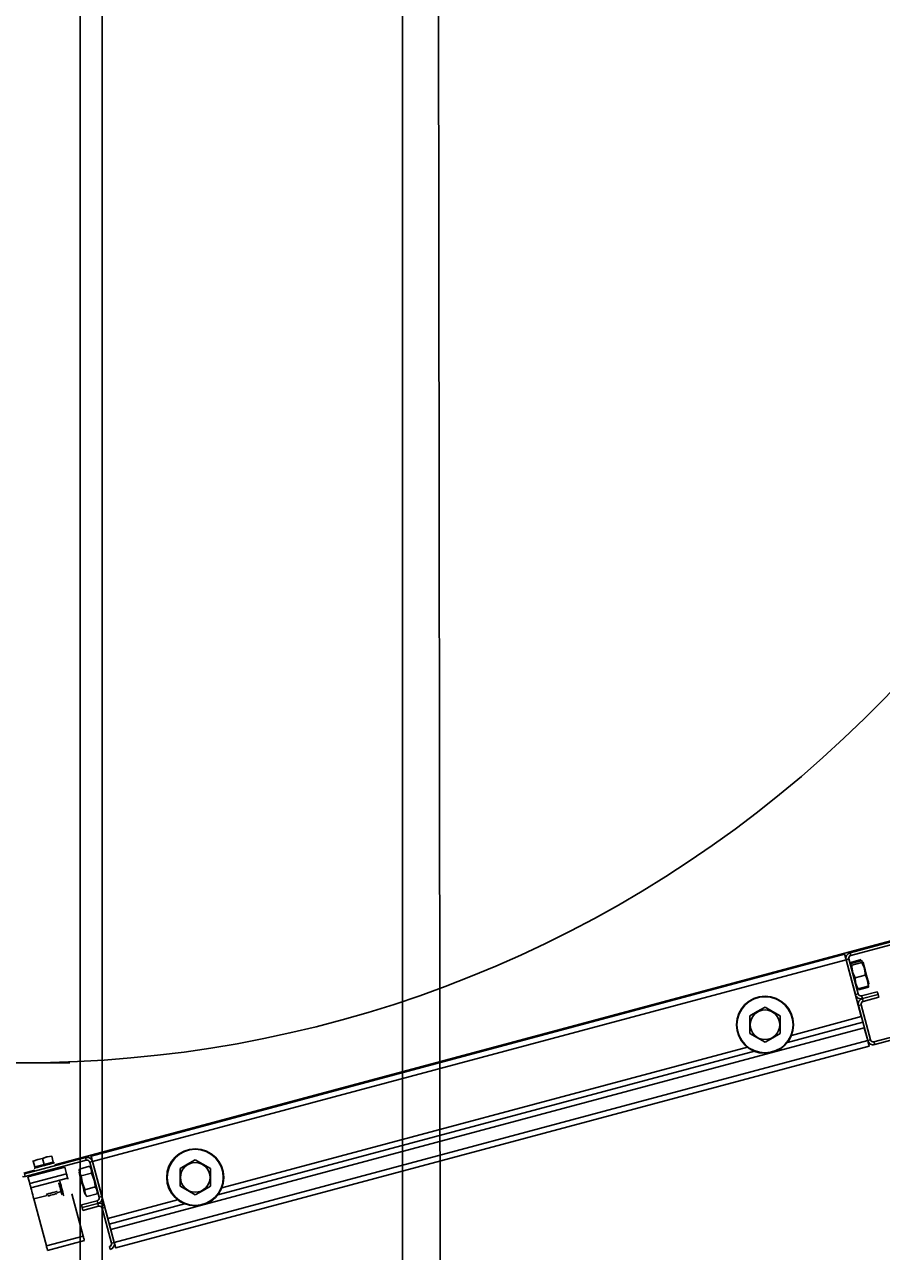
# Model space of a CAD drawing. Extents: x -264205 to -263659, y -1242401 to -1242060.
# Drawn here: x -263795.082 to -263794.654, y -1242144.417 to -1242143.804 of the extents above; entities that cross this region are included whole.
import ezdxf

# ---------------------------------------------------------------- set-up
doc = ezdxf.new("R2010")
doc.units = 0
for name, color, linetype in [('KFA_SO_10-1_PLACHTY', 7, 'Continuous'), ('KFA_SO_10-1_TRIBUNA_C_OBVOD', 7, 'Continuous'), ('OBRUBNIKY_KOMUNIKACIE_PROJEKT', 7, 'Continuous'), ('SITUACIA_DSP_2D', 7, 'Continuous')]:
    doc.layers.add(name, color=color, linetype=linetype)

msp = doc.modelspace()

# ---------------------------------------------------------------- linework, layer by layer
at = {"layer": 'KFA_SO_10-1_PLACHTY'}
msp.add_line((-263794.851, -1242160.594), (-263794.89, -1242133.187), dxfattribs=at)
at = {"layer": 'KFA_SO_10-1_TRIBUNA_C_OBVOD'}
msp.add_lwpolyline([(-263795.284, -1242101.267), (-263795.051, -1242101.819), (-263795.059, -1242226.991), (-263795.286, -1242227.548)], dxfattribs=at)
at = {"layer": 'OBRUBNIKY_KOMUNIKACIE_PROJEKT'}
msp.add_line((-263794.89278, -1242101.38224), (-263794.89278, -1242227.38224), dxfattribs=at)
at = {"layer": 'SITUACIA_DSP_2D'}
for p, q in [((-263794.89279, -1242101.38223), (-263794.89279, -1242227.38224)), ((-263795.04279, -1242101.76909), (-263795.04281, -1242226.99542)), ((-263794.58308, -1242144.24469), (-263794.66933, -1242144.26781)), ((-263794.58271, -1242144.24607), (-263794.66897, -1242144.26918)), ((-263794.63137, -1242144.25717), (-263795.06633, -1242144.37372)), ((-263795.04832, -1242144.36935), (-263794.67209, -1242144.26854)), ((-263794.67209, -1242144.26854), (-263794.67207, -1242144.2686)), ((-263794.67207, -1242144.2686), (-263794.67203, -1242144.26875)), ((-263794.67203, -1242144.26875), (-263794.67196, -1242144.26901)), ((-263794.67196, -1242144.26901), (-263794.67187, -1242144.26935)), ((-263794.67187, -1242144.26935), (-263794.67176, -1242144.26977)), ((-263794.67176, -1242144.26977), (-263794.67163, -1242144.27024)), ((-263794.67163, -1242144.27024), (-263794.67149, -1242144.27076)), ((-263794.67149, -1242144.27076), (-263794.67135, -1242144.2713)), ((-263794.66997, -1242144.27093), (-263794.67135, -1242144.2713)), ((-263794.66997, -1242144.27093), (-263794.6653, -1242144.28836)), ((-263794.66933, -1242144.26781), (-263794.66897, -1242144.26918)), ((-263795.04758, -1242144.37211), (-263794.67135, -1242144.2713)), ((-263794.67135, -1242144.2713), (-263794.66373, -1242144.29974)), ((-263794.67135, -1242144.2713), (-263794.66668, -1242144.28873)), ((-263794.669, -1242144.27375), (-263794.66893, -1242144.27333)), ((-263794.66854, -1242144.274), (-263794.669, -1242144.27375)), ((-263794.66896, -1242144.2732), (-263794.66892, -1242144.27261)), ((-263794.66893, -1242144.27338), (-263794.66896, -1242144.2732)), ((-263794.66893, -1242144.27333), (-263794.66877, -1242144.27315)), ((-263794.66892, -1242144.27261), (-263794.66381, -1242144.27124)), ((-263794.66877, -1242144.27315), (-263794.66367, -1242144.27178)), ((-263794.66854, -1242144.274), (-263794.66344, -1242144.27263)), ((-263794.66847, -1242144.27505), (-263794.66854, -1242144.274)), ((-263794.66791, -1242144.27782), (-263794.66847, -1242144.27505)), ((-263794.66367, -1242144.27178), (-263794.66321, -1242144.27204)), ((-263794.66328, -1242144.27245), (-263794.66344, -1242144.27263)), ((-263794.66344, -1242144.27263), (-263794.66237, -1242144.27516)), ((-263794.66321, -1242144.27204), (-263794.66328, -1242144.27245)), ((-263794.66281, -1242144.27269), (-263794.66287, -1242144.27249)), ((-263794.66287, -1242144.27249), (-263794.66287, -1242144.27249)), ((-263794.66267, -1242144.27322), (-263794.66281, -1242144.27269)), ((-263794.66245, -1242144.27405), (-263794.66267, -1242144.27322)), ((-263794.66216, -1242144.27513), (-263794.66245, -1242144.27405)), ((-263794.66237, -1242144.27516), (-263794.66181, -1242144.27793)), ((-263794.66182, -1242144.27638), (-263794.66216, -1242144.27513)), ((-263794.66146, -1242144.27774), (-263794.66182, -1242144.27638)), ((-263794.66684, -1242144.28035), (-263794.66791, -1242144.27782)), ((-263794.66684, -1242144.28035), (-263794.66174, -1242144.27898)), ((-263794.66681, -1242144.28109), (-263794.66684, -1242144.28035)), ((-263794.66645, -1242144.28331), (-263794.66681, -1242144.28109)), ((-263794.66563, -1242144.28535), (-263794.66645, -1242144.28331)), ((-263794.66181, -1242144.27793), (-263794.66174, -1242144.27898)), ((-263794.66174, -1242144.27898), (-263794.66139, -1242144.27964)), ((-263794.66109, -1242144.27911), (-263794.66146, -1242144.27774)), ((-263794.66139, -1242144.27964), (-263794.66061, -1242144.28168)), ((-263794.66075, -1242144.2804), (-263794.66109, -1242144.27911)), ((-263794.66044, -1242144.28155), (-263794.66075, -1242144.2804)), ((-263794.66061, -1242144.28168), (-263794.66028, -1242144.28391)), ((-263794.66019, -1242144.28247), (-263794.66044, -1242144.28155)), ((-263794.66002, -1242144.28311), (-263794.66019, -1242144.28247)), ((-263794.65994, -1242144.28343), (-263794.66002, -1242144.28311)), ((-263794.65993, -1242144.28346), (-263794.65994, -1242144.28343)), ((-263794.66668, -1242144.28873), (-263794.6653, -1242144.28836)), ((-263794.66574, -1242144.28558), (-263794.6656, -1242144.28576)), ((-263794.66537, -1242144.28584), (-263794.66563, -1242144.28535)), ((-263794.6656, -1242144.28576), (-263794.66537, -1242144.28584)), ((-263794.66537, -1242144.28584), (-263794.66026, -1242144.28447)), ((-263794.66522, -1242144.28638), (-263794.66012, -1242144.28501)), ((-263794.66356, -1242144.28937), (-263794.65576, -1242144.28728)), ((-263794.66356, -1242144.28937), (-263794.66319, -1242144.29075)), ((-263794.66319, -1242144.29075), (-263794.65539, -1242144.28866)), ((-263794.65539, -1242144.28866), (-263794.66319, -1242144.29075)), ((-263794.66028, -1242144.28391), (-263794.66026, -1242144.28447)), ((-263794.66007, -1242144.28442), (-263794.66012, -1242144.28501)), ((-263794.66011, -1242144.2842), (-263794.66007, -1242144.28442)), ((-263794.65741, -1242144.31231), (-263794.57115, -1242144.2892)), ((-263794.65576, -1242144.28728), (-263794.65539, -1242144.28866)), ((-263794.65539, -1242144.28866), (-263794.65502, -1242144.29003)), ((-263794.71568, -1242144.29723), (-263794.71182, -1242144.295)), ((-263794.71182, -1242144.295), (-263794.70808, -1242144.29717)), ((-263794.66383, -1242144.29387), (-263794.6652, -1242144.29424)), ((-263794.6652, -1242144.29424), (-263794.66053, -1242144.31167)), ((-263794.66383, -1242144.29387), (-263794.65915, -1242144.3113)), ((-263794.66319, -1242144.29075), (-263794.66282, -1242144.29212)), ((-263794.65502, -1242144.29003), (-263794.66282, -1242144.29212)), ((-263794.65704, -1242144.31369), (-263794.57078, -1242144.29058)), ((-263794.71942, -1242144.29939), (-263794.71568, -1242144.29723)), ((-263794.71942, -1242144.30049), (-263794.71942, -1242144.29939)), ((-263794.71942, -1242144.30438), (-263794.71942, -1242144.30049)), ((-263794.70808, -1242144.29717), (-263794.70422, -1242144.29939)), ((-263794.70422, -1242144.30049), (-263794.70422, -1242144.29939)), ((-263794.70422, -1242144.30438), (-263794.70422, -1242144.30049)), ((-263794.6986, -1242144.30909), (-263794.66373, -1242144.29974)), ((-263794.66225, -1242144.30525), (-263795.03848, -1242144.40606)), ((-263794.71942, -1242144.30817), (-263794.71942, -1242144.30438)), ((-263794.70422, -1242144.30817), (-263794.70422, -1242144.30438)), ((-263794.70061, -1242144.31258), (-263794.66299, -1242144.3025)), ((-263794.66299, -1242144.3025), (-263794.70061, -1242144.31258)), ((-263794.66053, -1242144.31167), (-263794.66225, -1242144.30525)), ((-263794.66053, -1242144.31167), (-263795.03676, -1242144.41248)), ((-263794.71557, -1242144.31039), (-263794.71942, -1242144.30817)), ((-263794.71182, -1242144.31256), (-263794.71557, -1242144.31039)), ((-263794.70797, -1242144.31033), (-263794.71182, -1242144.31256)), ((-263794.70422, -1242144.30817), (-263794.70797, -1242144.31033)), ((-263794.66053, -1242144.31167), (-263794.65915, -1242144.3113)), ((-263794.66039, -1242144.31221), (-263794.66053, -1242144.31167)), ((-263794.66025, -1242144.31273), (-263794.66039, -1242144.31221)), ((-263794.66012, -1242144.3132), (-263794.66025, -1242144.31273)), ((-263794.66001, -1242144.31362), (-263794.66012, -1242144.3132)), ((-263794.65992, -1242144.31396), (-263794.66001, -1242144.31362)), ((-263794.65985, -1242144.31422), (-263794.65992, -1242144.31396)), ((-263794.65741, -1242144.31231), (-263794.65704, -1242144.31369)), ((-263794.65979, -1242144.31443), (-263795.03602, -1242144.41524)), ((-263794.98508, -1242144.3888), (-263794.71713, -1242144.317)), ((-263794.71713, -1242144.317), (-263794.98508, -1242144.3888)), ((-263794.98306, -1242144.38531), (-263794.72062, -1242144.31499)), ((-263794.65981, -1242144.31437), (-263794.65985, -1242144.31422)), ((-263794.65979, -1242144.31443), (-263794.65981, -1242144.31437)), ((-263795.10485, -1242144.32276), (-263795.05896, -1242144.32276)), ((-263795.06797, -1242144.3694), (-263795.06803, -1242144.36917)), ((-263795.06803, -1242144.36917), (-263795.06803, -1242144.36919)), ((-263795.08153, -1242144.37826), (-263795.05107, -1242144.37009)), ((-263795.08117, -1242144.37963), (-263795.0507, -1242144.37147)), ((-263795.07985, -1242144.37977), (-263795.06149, -1242144.37485)), ((-263795.07715, -1242144.37186), (-263795.07721, -1242144.37163)), ((-263795.07721, -1242144.37163), (-263795.07721, -1242144.37165)), ((-263795.07489, -1242144.371), (-263795.07715, -1242144.37186)), ((-263795.07715, -1242144.37186), (-263795.07495, -1242144.37102)), ((-263795.07636, -1242144.3748), (-263795.07715, -1242144.37186)), ((-263795.0767, -1242144.37539), (-263795.07652, -1242144.37534)), ((-263795.07652, -1242144.37534), (-263795.07602, -1242144.3752)), ((-263795.07177, -1242144.37357), (-263795.07636, -1242144.3748)), ((-263795.07602, -1242144.3752), (-263795.07522, -1242144.37499)), ((-263795.07522, -1242144.37499), (-263795.07417, -1242144.37471)), ((-263795.07495, -1242144.37102), (-263795.07256, -1242144.37063)), ((-263795.07256, -1242144.37063), (-263795.07489, -1242144.371)), ((-263795.07417, -1242144.37471), (-263795.07296, -1242144.37438)), ((-263795.07296, -1242144.37438), (-263795.07165, -1242144.37403)), ((-263795.0703, -1242144.36977), (-263795.07256, -1242144.37063)), ((-263795.07256, -1242144.37063), (-263795.07036, -1242144.36979)), ((-263795.07177, -1242144.37357), (-263795.07256, -1242144.37063)), ((-263795.06718, -1242144.37235), (-263795.07177, -1242144.37357)), ((-263795.07165, -1242144.37403), (-263795.07034, -1242144.37368)), ((-263795.07036, -1242144.36979), (-263795.06797, -1242144.3694)), ((-263795.07034, -1242144.37368), (-263795.06913, -1242144.37336)), ((-263795.06797, -1242144.3694), (-263795.0703, -1242144.36977)), ((-263795.06913, -1242144.37336), (-263795.06808, -1242144.37308)), ((-263795.06808, -1242144.37308), (-263795.06728, -1242144.37286)), ((-263795.06718, -1242144.37235), (-263795.06797, -1242144.3694)), ((-263795.06728, -1242144.37286), (-263795.06677, -1242144.37273)), ((-263795.06677, -1242144.37273), (-263795.0666, -1242144.37268)), ((-263795.06149, -1242144.37485), (-263795.06061, -1242144.37816)), ((-263795.05414, -1242144.37583), (-263795.04903, -1242144.37446)), ((-263795.0507, -1242144.37147), (-263795.05107, -1242144.37009)), ((-263795.04903, -1242144.37446), (-263795.04829, -1242144.37579)), ((-263795.04758, -1242144.37211), (-263795.04895, -1242144.37248)), ((-263795.04895, -1242144.37248), (-263795.04428, -1242144.38991)), ((-263795.04832, -1242144.36935), (-263795.0483, -1242144.36941)), ((-263795.0483, -1242144.36941), (-263795.04826, -1242144.36956)), ((-263795.04826, -1242144.36956), (-263795.04819, -1242144.36982)), ((-263795.04819, -1242144.36982), (-263795.0481, -1242144.37016)), ((-263795.0481, -1242144.37016), (-263795.04799, -1242144.37058)), ((-263795.04799, -1242144.37058), (-263795.04786, -1242144.37105)), ((-263795.04786, -1242144.37105), (-263795.04772, -1242144.37157)), ((-263795.04772, -1242144.37157), (-263795.04758, -1242144.37211)), ((-263795.04758, -1242144.37211), (-263795.03996, -1242144.40055)), ((-263795.04758, -1242144.37211), (-263795.04291, -1242144.38954)), ((-263795.00389, -1242144.37561), (-263795.00014, -1242144.37345)), ((-263795.00014, -1242144.37345), (-263794.99629, -1242144.37123)), ((-263794.99629, -1242144.37123), (-263794.99254, -1242144.37339)), ((-263794.99254, -1242144.37339), (-263794.98869, -1242144.37561)), ((-263795.07642, -1242144.37642), (-263795.0819, -1242144.37789)), ((-263795.08153, -1242144.37826), (-263795.08117, -1242144.37963)), ((-263795.07985, -1242144.37977), (-263795.07896, -1242144.38307)), ((-263795.06061, -1242144.37816), (-263795.07896, -1242144.38307)), ((-263795.06002, -1242144.38036), (-263795.07837, -1242144.38528)), ((-263795.06049, -1242144.37859), (-263795.06061, -1242144.37816)), ((-263795.06038, -1242144.379), (-263795.06049, -1242144.37859)), ((-263795.06028, -1242144.37938), (-263795.06038, -1242144.379)), ((-263795.06019, -1242144.37971), (-263795.06028, -1242144.37938)), ((-263795.06012, -1242144.37999), (-263795.06019, -1242144.37971)), ((-263795.06006, -1242144.38019), (-263795.06012, -1242144.37999)), ((-263795.06003, -1242144.38032), (-263795.06006, -1242144.38019)), ((-263795.06002, -1242144.38036), (-263795.06003, -1242144.38032)), ((-263795.06002, -1242144.38036), (-263795.05999, -1242144.38046)), ((-263795.05999, -1242144.38046), (-263795.05991, -1242144.38078)), ((-263795.05991, -1242144.38078), (-263795.05989, -1242144.38082)), ((-263795.05433, -1242144.37738), (-263795.05432, -1242144.37739)), ((-263795.05432, -1242144.37739), (-263795.05426, -1242144.37765)), ((-263795.05426, -1242144.37765), (-263795.0541, -1242144.37824)), ((-263795.05418, -1242144.37642), (-263795.05414, -1242144.37583)), ((-263795.05396, -1242144.37794), (-263795.05418, -1242144.37642)), ((-263795.0541, -1242144.37824), (-263795.05386, -1242144.37911)), ((-263795.05321, -1242144.37927), (-263795.05396, -1242144.37794)), ((-263795.05386, -1242144.37911), (-263795.05357, -1242144.38022)), ((-263795.05357, -1242144.38022), (-263795.05322, -1242144.3815)), ((-263795.05321, -1242144.37927), (-263795.04811, -1242144.3779)), ((-263795.05314, -1242144.38019), (-263795.05321, -1242144.37927)), ((-263795.05262, -1242144.38296), (-263795.05314, -1242144.38019)), ((-263795.04829, -1242144.37579), (-263795.04806, -1242144.37731)), ((-263795.04806, -1242144.37731), (-263795.04811, -1242144.3779)), ((-263795.04811, -1242144.3779), (-263795.04771, -1242144.37874)), ((-263795.04771, -1242144.37874), (-263795.04679, -1242144.38132)), ((-263795.04679, -1242144.38132), (-263795.04632, -1242144.3841)), ((-263795.00389, -1242144.37672), (-263795.00389, -1242144.37561)), ((-263795.00389, -1242144.3806), (-263795.00389, -1242144.37672)), ((-263795.00389, -1242144.38439), (-263795.00389, -1242144.3806)), ((-263794.98869, -1242144.37672), (-263794.98869, -1242144.37561)), ((-263794.98869, -1242144.3806), (-263794.98869, -1242144.37672)), ((-263794.98869, -1242144.38439), (-263794.98869, -1242144.3806)), ((-263795.07896, -1242144.38307), (-263795.07885, -1242144.3835)), ((-263795.07885, -1242144.3835), (-263795.07873, -1242144.38392)), ((-263795.07873, -1242144.38392), (-263795.07863, -1242144.3843)), ((-263795.07863, -1242144.3843), (-263795.07854, -1242144.38463)), ((-263795.07854, -1242144.38463), (-263795.07847, -1242144.38491)), ((-263795.07847, -1242144.38491), (-263795.07842, -1242144.38511)), ((-263795.07842, -1242144.38511), (-263795.07838, -1242144.38523)), ((-263795.07838, -1242144.38523), (-263795.07837, -1242144.38528)), ((-263795.07834, -1242144.38538), (-263795.07837, -1242144.38528)), ((-263795.07826, -1242144.3857), (-263795.07834, -1242144.38538)), ((-263795.07812, -1242144.3862), (-263795.07826, -1242144.3857)), ((-263795.07794, -1242144.38689), (-263795.07812, -1242144.3862)), ((-263795.07771, -1242144.38772), (-263795.07794, -1242144.38689)), ((-263795.06749, -1242144.38763), (-263795.0666, -1242144.38739)), ((-263795.0666, -1242144.38739), (-263795.06586, -1242144.3872)), ((-263795.06586, -1242144.3872), (-263795.06538, -1242144.38707)), ((-263795.06538, -1242144.38707), (-263795.06522, -1242144.38702)), ((-263795.06323, -1242144.38712), (-263795.06537, -1242144.38769)), ((-263795.06434, -1242144.38296), (-263795.06439, -1242144.38276)), ((-263795.06439, -1242144.38276), (-263795.06439, -1242144.38276)), ((-263795.06421, -1242144.38346), (-263795.06434, -1242144.38296)), ((-263795.064, -1242144.38421), (-263795.06421, -1242144.38346)), ((-263795.06376, -1242144.38513), (-263795.064, -1242144.38421)), ((-263795.06389, -1242144.38189), (-263795.06385, -1242144.38203)), ((-263795.06385, -1242144.38203), (-263795.06373, -1242144.38248)), ((-263795.0635, -1242144.38611), (-263795.06376, -1242144.38513)), ((-263795.06373, -1242144.38248), (-263795.06354, -1242144.3832)), ((-263795.06354, -1242144.3832), (-263795.06329, -1242144.38414)), ((-263795.06324, -1242144.38705), (-263795.0635, -1242144.38611)), ((-263795.06329, -1242144.38414), (-263795.063, -1242144.3852)), ((-263795.06303, -1242144.38785), (-263795.06324, -1242144.38705)), ((-263795.063, -1242144.3852), (-263795.06271, -1242144.38629)), ((-263795.06271, -1242144.38629), (-263795.06243, -1242144.38732)), ((-263795.06243, -1242144.38732), (-263795.0622, -1242144.38819)), ((-263795.05322, -1242144.3815), (-263795.05286, -1242144.38287)), ((-263795.05286, -1242144.38287), (-263795.05249, -1242144.38423)), ((-263795.05167, -1242144.38553), (-263795.05262, -1242144.38296)), ((-263795.05249, -1242144.38423), (-263795.05215, -1242144.38551)), ((-263795.05215, -1242144.38551), (-263795.05185, -1242144.38662)), ((-263795.05185, -1242144.38662), (-263795.05162, -1242144.3875)), ((-263795.05137, -1242144.38616), (-263795.05167, -1242144.38553)), ((-263795.05162, -1242144.3875), (-263795.05146, -1242144.38808)), ((-263795.05141, -1242144.38675), (-263795.05137, -1242144.38616)), ((-263795.05119, -1242144.38827), (-263795.05141, -1242144.38675)), ((-263795.05137, -1242144.38616), (-263795.04626, -1242144.38479)), ((-263795.04632, -1242144.3841), (-263795.04626, -1242144.38479)), ((-263795.04626, -1242144.38479), (-263795.04552, -1242144.38612)), ((-263795.04552, -1242144.38612), (-263795.04529, -1242144.38764)), ((-263795.00003, -1242144.38661), (-263795.00389, -1242144.38439)), ((-263794.99629, -1242144.38878), (-263795.00003, -1242144.38661)), ((-263794.99243, -1242144.38655), (-263794.99629, -1242144.38878)), ((-263794.98869, -1242144.38439), (-263794.99243, -1242144.38655)), ((-263795.07746, -1242144.38868), (-263795.07771, -1242144.38772)), ((-263795.07718, -1242144.38971), (-263795.07746, -1242144.38868)), ((-263795.0769, -1242144.39078), (-263795.07718, -1242144.38971)), ((-263795.07026, -1242144.389), (-263795.0769, -1242144.39078)), ((-263795.0769, -1242144.39078), (-263795.0706, -1242144.41427)), ((-263795.07072, -1242144.3885), (-263795.07056, -1242144.38845)), ((-263795.07056, -1242144.38845), (-263795.07008, -1242144.38833)), ((-263795.07008, -1242144.38833), (-263795.06935, -1242144.38813)), ((-263795.06997, -1242144.38932), (-263795.0698, -1242144.38927)), ((-263795.0698, -1242144.38927), (-263795.06931, -1242144.38914)), ((-263795.06935, -1242144.38813), (-263795.06845, -1242144.38789)), ((-263795.06931, -1242144.38914), (-263795.06858, -1242144.38895)), ((-263795.06858, -1242144.38895), (-263795.06772, -1242144.38872)), ((-263795.06845, -1242144.38789), (-263795.06749, -1242144.38763)), ((-263795.06772, -1242144.38872), (-263795.06685, -1242144.38848)), ((-263795.06685, -1242144.38848), (-263795.06612, -1242144.38829)), ((-263795.06612, -1242144.38829), (-263795.06563, -1242144.38816)), ((-263795.06563, -1242144.38816), (-263795.06546, -1242144.38811)), ((-263795.06288, -1242144.38842), (-263795.06303, -1242144.38785)), ((-263795.0628, -1242144.3887), (-263795.06288, -1242144.38842)), ((-263795.0628, -1242144.38873), (-263795.0628, -1242144.3887)), ((-263795.0622, -1242144.38819), (-263795.06203, -1242144.38883)), ((-263795.06203, -1242144.38883), (-263795.06194, -1242144.38917)), ((-263795.06194, -1242144.38917), (-263795.06192, -1242144.38923)), ((-263795.05793, -1242144.38816), (-263795.05225, -1242144.40936)), ((-263795.04529, -1242144.39166), (-263795.05309, -1242144.39375)), ((-263795.04492, -1242144.39303), (-263795.05272, -1242144.39512)), ((-263795.05272, -1242144.39512), (-263795.04492, -1242144.39303)), ((-263795.05146, -1242144.38808), (-263795.05139, -1242144.38834)), ((-263795.05139, -1242144.38834), (-263795.05139, -1242144.38835)), ((-263795.05045, -1242144.3896), (-263795.05119, -1242144.38827)), ((-263795.05045, -1242144.3896), (-263795.04534, -1242144.38823)), ((-263795.04529, -1242144.38764), (-263795.04534, -1242144.38823)), ((-263795.04492, -1242144.39303), (-263795.04529, -1242144.39166)), ((-263795.04455, -1242144.39441), (-263795.04492, -1242144.39303)), ((-263795.04428, -1242144.38991), (-263795.04291, -1242144.38954)), ((-263795.03996, -1242144.40055), (-263795.00509, -1242144.39121)), ((-263795.03922, -1242144.40331), (-263795.0016, -1242144.39323)), ((-263795.0016, -1242144.39323), (-263795.03922, -1242144.40331)), ((-263795.05272, -1242144.39512), (-263795.05309, -1242144.39375)), ((-263795.05235, -1242144.3965), (-263795.05272, -1242144.39512)), ((-263795.05235, -1242144.3965), (-263795.04455, -1242144.39441)), ((-263795.04143, -1242144.39505), (-263795.04281, -1242144.39542)), ((-263795.04281, -1242144.39542), (-263795.03814, -1242144.41285)), ((-263795.04143, -1242144.39505), (-263795.03676, -1242144.41248)), ((-263795.05225, -1242144.40936), (-263795.0706, -1242144.41427)), ((-263795.05166, -1242144.41156), (-263795.07001, -1242144.41648)), ((-263795.05213, -1242144.40979), (-263795.05225, -1242144.40936)), ((-263795.05202, -1242144.4102), (-263795.05213, -1242144.40979)), ((-263795.05192, -1242144.41058), (-263795.05202, -1242144.4102)), ((-263795.05183, -1242144.41091), (-263795.05192, -1242144.41058)), ((-263795.05176, -1242144.41119), (-263795.05183, -1242144.41091)), ((-263795.0517, -1242144.41139), (-263795.05176, -1242144.41119)), ((-263795.05167, -1242144.41152), (-263795.0517, -1242144.41139)), ((-263795.05166, -1242144.41156), (-263795.05167, -1242144.41152)), ((-263795.03676, -1242144.41248), (-263795.03848, -1242144.40606)), ((-263795.0706, -1242144.41427), (-263795.07049, -1242144.4147)), ((-263795.07049, -1242144.4147), (-263795.07037, -1242144.41512)), ((-263795.07037, -1242144.41512), (-263795.07027, -1242144.4155)), ((-263795.07027, -1242144.4155), (-263795.07018, -1242144.41583)), ((-263795.07018, -1242144.41583), (-263795.07011, -1242144.4161)), ((-263795.07011, -1242144.4161), (-263795.07006, -1242144.41631)), ((-263795.07006, -1242144.41631), (-263795.07002, -1242144.41643)), ((-263795.07002, -1242144.41643), (-263795.07001, -1242144.41648)), ((-263795.03877, -1242144.41597), (-263795.03914, -1242144.4146)), ((-263795.03814, -1242144.41285), (-263795.03676, -1242144.41248)), ((-263795.03662, -1242144.41302), (-263795.03676, -1242144.41248)), ((-263795.03648, -1242144.41354), (-263795.03662, -1242144.41302)), ((-263795.03635, -1242144.41401), (-263795.03648, -1242144.41354)), ((-263795.03624, -1242144.41443), (-263795.03635, -1242144.41401)), ((-263795.03615, -1242144.41477), (-263795.03624, -1242144.41443)), ((-263795.03608, -1242144.41503), (-263795.03615, -1242144.41477)), ((-263795.03604, -1242144.41518), (-263795.03608, -1242144.41503)), ((-263795.03602, -1242144.41524), (-263795.03604, -1242144.41518))]:
    msp.add_line(p, q, dxfattribs=at)
for centre, radius in [((-263794.71182, -1242144.30378), 0.01425), ((-263794.71182, -1242144.30378), 0.01401), ((-263794.71182, -1242144.30378), 0.00739), ((-263794.99629, -1242144.38), 0.01425), ((-263794.99629, -1242144.38), 0.01401), ((-263794.99629, -1242144.38), 0.00739)]:
    msp.add_circle(centre, radius, dxfattribs=at)
for centre, radius, start, end in [((-263795.0819, -1242143.72426), 0.5985, 144.56502, 35.43498), ((-263794.6686, -1242144.27056), 0.00285, 105.00001, 195), ((-263794.6686, -1242144.27056), 0.00143, 105.00001, 195), ((-263794.66393, -1242144.288), 0.00285, 195, 285.00001), ((-263794.66393, -1242144.288), 0.00143, 195, 285.00001), ((-263794.66245, -1242144.2935), 0.00285, 105.00001, 195), ((-263794.66245, -1242144.2935), 0.00143, 105.00001, 195), ((-263794.65778, -1242144.31094), 0.00285, 195, 285.00001), ((-263794.65778, -1242144.31094), 0.00143, 195, 285.00001), ((-263795.07539, -1242144.37454), 0.000475, 195, 285.00001), ((-263795.06816, -1242144.37261), 0.000475, 285.00001, 15), ((-263795.05033, -1242144.37285), 0.00285, 15, 105.00001), ((-263795.05033, -1242144.37285), 0.00143, 15, 105.00001), ((-263795.0819, -1242144.37688), 0.00285, 254.99999, 285.00001), ((-263795.04566, -1242144.39028), 0.00143, 285.00001, 15), ((-263795.04566, -1242144.39028), 0.00285, 285.00001, 15), ((-263795.04418, -1242144.39579), 0.00285, 15, 105.00001), ((-263795.04418, -1242144.39579), 0.00143, 15, 105.00001), ((-263795.03951, -1242144.41322), 0.00142, 285.00001, 15), ((-263795.03951, -1242144.41322), 0.00285, 285.00001, 15)]:
    msp.add_arc(centre, radius, start, end, dxfattribs=at)

doc.saveas('drawing.dxf')
